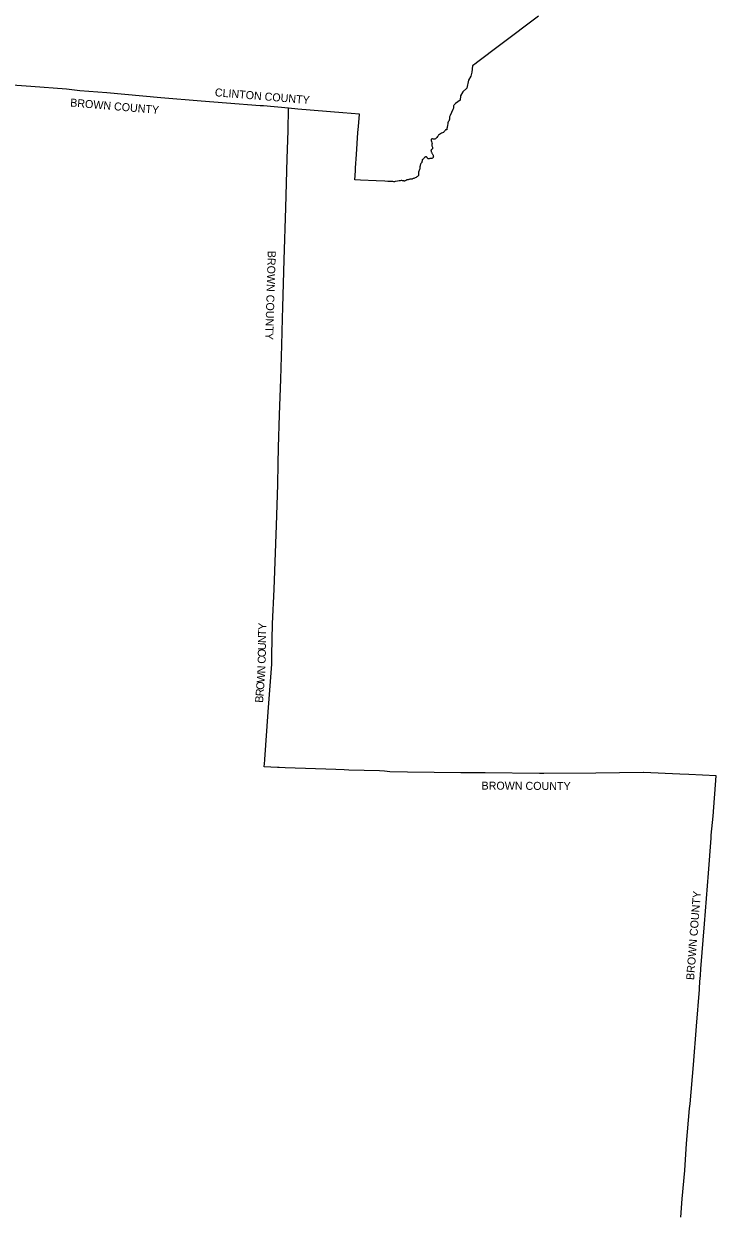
# Model space of a CAD drawing. Extents: x 1310247 to 1664935, y 235267 to 584339.
# Drawn here: x 1548621 to 1635198, y 319493 to 467805 of the extents above; entities that cross this region are included whole.
import ezdxf

# ---------------------------------------------------------------- set-up
doc = ezdxf.new("R2010")
doc.units = 0
doc.layers.add('GM_X_Adjacent_County', color=7, linetype='Continuous')
doc.layers.add('GM_X_Adjacent_County_Text', color=7, linetype='Continuous')

msp = doc.modelspace()

# ---------------------------------------------------------------- linework, layer by layer
at = {"layer": 'GM_X_Adjacent_County'}
for points in [[(1612987, 468763), (1608261, 465210), (1605211, 462917), (1605170, 462886), (1604731, 462556), (1604641, 461739), (1604515, 461237), (1604229, 460736), (1604010, 459731), (1603508, 459291), (1603228, 458790), (1603196, 458254), (1602590, 457817), (1602535, 457770), (1602480, 457717), (1602427, 457668), (1602383, 457605), (1602358, 457525), (1602356, 457425), (1602354, 457329), (1602332, 457243), (1602265, 457086), (1601940, 456330), (1601860, 456169), (1601851, 456119), (1601844, 456081), (1601850, 455952), (1601848, 455872), (1601814, 455766), (1601756, 455643), (1601702, 455554), (1601671, 455504), (1601646, 455449), (1601632, 455355), (1601625, 455274), (1601614, 455136), (1601585, 455012), (1601561, 454925), (1601541, 454815), (1601523, 454715), (1601517, 454593), (1601498, 454563), (1601444, 454558), (1601399, 454537), (1601367, 454533), (1601293, 454450), (1601236, 454371), (1601156, 454275), (1601078, 454222), (1600987, 454168), (1600862, 454112), (1600720, 454032), (1600610, 453954), (1600490, 453868), (1600438, 453795), (1600354, 453696), (1600262, 453586), (1600116, 453438), (1600021, 453386), (1599961, 453375), (1599877, 453379), (1599786, 453388), (1599712, 453398), (1599650, 453403), (1599596, 453378), (1599563, 453323), (1599554, 453277), (1599562, 453206), (1599590, 453073), (1599639, 452904), (1599666, 452781), (1599659, 452701), (1599649, 452617), (1599654, 452544), (1599673, 452478), (1599707, 452389), (1599724, 452310), (1599728, 452240), (1599707, 452162), (1599666, 452123), (1599617, 452086), (1599574, 452061), (1599537, 452021), (1599529, 451975), (1599540, 451925), (1599554, 451862), (1599575, 451806), (1599594, 451741), (1599625, 451684), (1599658, 451634), (1599691, 451567), (1599736, 451514), (1599771, 451455), (1599800, 451390), (1599811, 451334), (1599824, 451291), (1599839, 451215), (1599824, 451149), (1599794, 451083), (1599753, 451030), (1599712, 450993), (1599659, 450958), (1599621, 450952), (1599569, 450945), (1599519, 450944), (1599450, 450944), (1599378, 450943), (1599320, 450926), (1599223, 450910), (1599165, 450931), (1599132, 450954), (1599095, 451009), (1599077, 451055), (1599044, 451102), (1599017, 451123), (1598971, 451149), (1598907, 451167), (1598841, 451166), (1598790, 451143), (1598754, 451110), (1598727, 451070), (1598692, 451023), (1598630, 450952), (1598569, 450893), (1598477, 450838), (1598426, 450795), (1598416, 450751), (1598417, 450725), (1598414, 450655), (1598398, 450549), (1598376, 450461), (1598326, 450382), (1598281, 450326), (1598232, 450259), (1598214, 450199), (1598189, 450126), (1598169, 450034), (1598157, 449908), (1598132, 449685), (1598100, 449596), (1598048, 449474), (1598010, 449381), (1597977, 449235), (1597967, 449149), (1597966, 449079), (1597974, 448982), (1597971, 448928), (1597959, 448828), (1597924, 448787), (1597885, 448743), (1597832, 448702), (1597765, 448663), (1597670, 448599), (1597567, 448545), (1597459, 448495), (1597377, 448470), (1597326, 448449), (1597227, 448409), (1597164, 448382), (1597102, 448367), (1597028, 448373), (1596950, 448394), (1596890, 448398), (1596839, 448374), (1596792, 448343), (1596750, 448318), (1596681, 448291), (1596623, 448280), (1596552, 448282), (1596512, 448280), (1596476, 448271), (1596444, 448252), (1596378, 448201), (1596324, 448178), (1596281, 448149), (1596222, 448124), (1596183, 448134), (1596141, 448149), (1596093, 448162), (1596049, 448175), (1595971, 448185), (1595895, 448192), (1595798, 448194), (1595662, 448177), (1595565, 448156), (1595348, 448125), (1595106, 448081), (1595044, 448068), (1594982, 448063), (1594897, 448063), (1594783, 448067), (1594127, 448088), (1593750, 448106), (1592674, 448158), (1590719, 448267), (1590007, 448309), (1590085, 449419), (1590110, 449807), (1590219, 451466), (1590303, 452833), (1590388, 454199), (1590479, 454965), (1590579, 456501), (1588502, 456667), (1582883, 457135), (1582867, 457136), (1581739, 457239), (1578575, 457541), (1578555, 457536), (1578544, 457534), (1578534, 457533), (1578526, 457533), (1578517, 457534), (1578433, 457542), (1578361, 457549), (1578224, 457561), (1578209, 457562), (1578194, 457563), (1578192, 457563), (1573961, 457874), (1570793, 458137), (1565757, 458561), (1558990, 459152), (1557881, 459234), (1555623, 459427), (1553981, 459606), (1549518, 459950), (1546591, 460177)], [(1630769, 318617), (1630954, 320913), (1631260, 324446), (1631493, 327825), (1631870, 332224), (1631939, 332801), (1632333, 337652), (1632719, 342502), (1633085, 347092), (1633093, 347197), (1633154, 348076), (1633224, 348842), (1633265, 349678), (1633736, 355308), (1634234, 361625), (1634548, 365997), (1634580, 366395), (1634807, 368748), (1635198, 373791), (1631776, 373952), (1630628, 373995), (1626099, 374208), (1626060, 374210), (1620148, 374148), (1613626, 374093), (1613116, 374096), (1606320, 374160), (1604029, 374172), (1603265, 374179), (1596599, 374241), (1594394, 374306), (1593734, 374365), (1593113, 374425), (1589266, 374523), (1588677, 374545), (1587643, 374584), (1581292, 374793), (1580571, 374820), (1580347, 374828), (1578669, 374917), (1578743, 375741), (1578750, 375835), (1579198, 381778), (1579591, 387224), (1579618, 387771), (1579637, 388893), (1579705, 392782), (1579924, 397127), (1580230, 405084), (1580380, 410197), (1580442, 412790), (1580491, 414838), (1580602, 418918), (1580746, 423359), (1580874, 427644), (1580979, 430971), (1581014, 432385), (1581190, 438279), (1581383, 444781), (1581567, 450939), (1581670, 454427), (1581739, 457239), (1578575, 457541), (1578555, 457536), (1578544, 457534), (1578534, 457533), (1578526, 457533), (1578517, 457534), (1578433, 457542), (1578361, 457549), (1578224, 457561), (1578209, 457562), (1578194, 457563), (1578192, 457563), (1578192, 457563), (1573961, 457874), (1570793, 458137), (1565757, 458561), (1558990, 459152), (1557881, 459234), (1555623, 459427), (1553981, 459606), (1549518, 459950), (1546591, 460177)]]:
    msp.add_lwpolyline(points, dxfattribs=at)

# ---------------------------------------------------------------- texts
at = {"layer": 'GM_X_Adjacent_County_Text'}
for s, rotation, p in [('BROWN COUNTY', 355.13123, (1554397, 457471)), ('CLINTON COUNTY', 355.22076, (1572484, 458750)), ('BROWN COUNTY', 268.27879, (1579137, 439442)), ('T', 89.02026, (1578920, 391271)), ('Y', 88.04556, (1578932, 392014)), ('U', 89.09343, (1578892, 389503)), ('N', 89.09197, (1578906, 390387)), ('C', 88.6747, (1578859, 387797)), ('O', 89.07939, (1578878, 388618)), ('N', 87.12513, (1578801, 386580)), ('W', 85.95193, (1578719, 385408)), ('R', 85.75079, (1578592, 383711)), ('O', 85.74982, (1578653, 384522)), ('B', 85.74998, (1578532, 382899)), ('BROWN COUNTY', 359.72255, (1605851, 372072)), ('BROWN COUNTY', 85.51193, (1632419, 348246))]:
    msp.add_text(s, height=1000, rotation=rotation, dxfattribs=at).set_placement(p)

doc.saveas('drawing.dxf')
